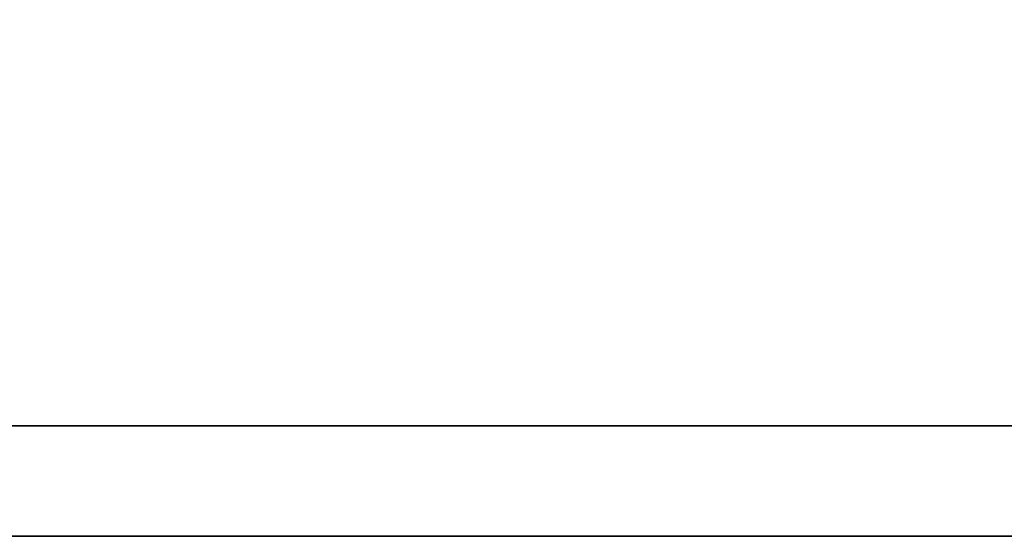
# Model space of a CAD drawing. Header units: millimetres. Extents: x -227 to 3135, y -1502 to 860.
# Tile 366 of 582: x 1216.338 to 1218.131, y -1191.842 to -1190.901. Entities that reach past the tile are written whole.
import ezdxf

# ---------------------------------------------------------------- set-up
doc = ezdxf.new("R2010")
doc.units = ezdxf.units.MM
doc.layers.add('DIM', color=4, linetype='CONTINUOUS')
doc.layers.add('layer 1', color=7, linetype='CONTINUOUS')

# ---------------------------------------------------------------- blocks, each defined once
blk = doc.blocks.new('TBI MOTION logo(完整正式版)')
at = {"layer": 'layer 1', "color": 22, "lineweight": 35}
blk.add_open_spline([(75.90875, -9.47875), (75.90875, -9.47875), (75.90875, -12.28625), (75.90875, -12.28625), (75.90875, -12.28625), (75.90875, -12.28625), (75.90875, -12.47875), (75.90875, -12.47875), (75.90875, -12.47875), (75.90875, -12.47875), (75.71625, -12.47875), (75.71625, -12.47875), (75.71625, -12.47875), (75.71625, -12.47875), (-88.32875, -12.47875), (-88.32875, -12.47875), (-88.32875, -12.47875), (-88.32875, -12.47875), (-88.32875, -13.29375), (-88.32875, -13.29375), (-88.32875, -13.29375), (-88.32875, -13.29375), (82.89125, -13.29375), (82.89125, -13.29375), (82.89125, -13.29375), (82.89125, -13.29375), (75.90875, -9.47875), (75.90875, -9.47875)], degree=3, knots=[0, 0, 0, 0, 0.1428571, 0.1428571, 0.1428571, 0.1428572, 0.2857143, 0.2857143, 0.2857143, 0.2857143, 0.4285714, 0.4285714, 0.4285714, 0.4285714, 0.5714286, 0.5714286, 0.5714286, 0.5714286, 0.7142857, 0.7142857, 0.7142857, 0.7142857, 0.8571429, 0.8571429, 0.8571429, 0.8571429, 1, 1, 1, 1], dxfattribs=at)

msp = doc.modelspace()

# ---------------------------------------------------------------- block references
at = {"layer": 'DIM', "color": 7, "xscale": 0.246592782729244, "yscale": 0.246592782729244, "zscale": 0.246592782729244}
msp.add_blockref('TBI MOTION logo(完整正式版)', (1233.252, -1188.5636), dxfattribs=at)

doc.saveas('drawing.dxf')
